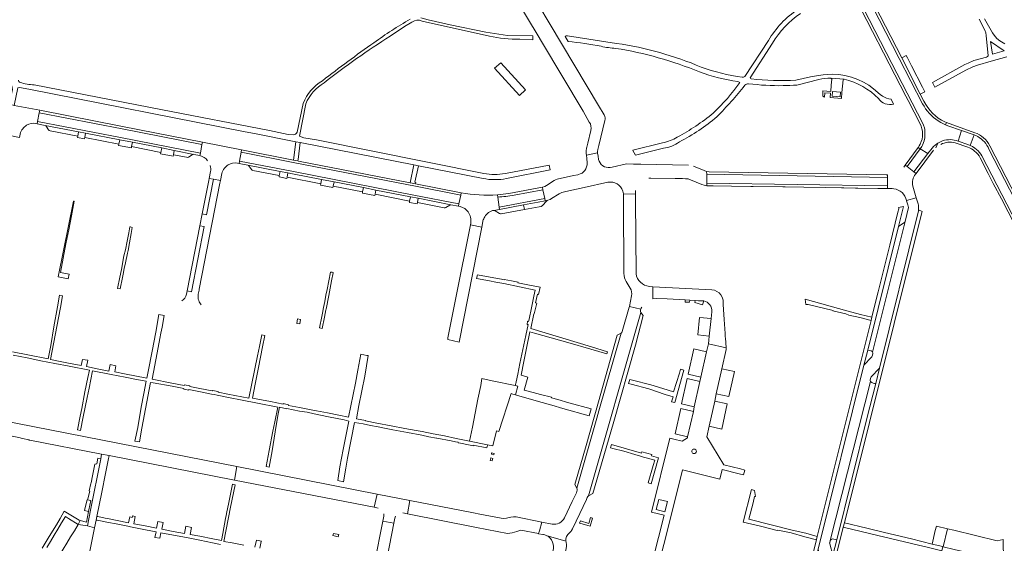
# Model space of a CAD drawing. Header units: metres. Extents: x 166325 to 190320, y 381923 to 404576.
# Tile 556 of 656: x 171745 to 172175, y 393660 to 393889. Entities that reach past the tile are written whole.
import ezdxf

# ---------------------------------------------------------------- set-up
doc = ezdxf.new("R2010")
doc.units = ezdxf.units.M
for name, color, linetype, lineweight in [('B-WE-VH-VERHARDING_BETONSTRAATSTEEN-GV', 8, 'Continuous', 18), ('B-WE-VH-VERHARDING_GESLOTEN-GV', 8, 'Continuous', 18), ('B-WE-VH-VERHARDING_HALFVERHARDING-GV', 8, 'Continuous', 18), ('B-WE-VH-VERHARDING_STRAATBAKSTEEN-GV', 8, 'Continuous', 18), ('X-XX-AL-TEKENBLAD-T50', 4, 'Continuous', 50)]:
    doc.layers.add(name, color=color, linetype=linetype, lineweight=lineweight)
doc.styles.add('NLCS-ISO-M500-T50', font='NLCS-ISO.ttf', dxfattribs={"height": 2.5})

msp = doc.modelspace()

# ---------------------------------------------------------------- linework, layer by layer
at = {"layer": 'B-WE-VH-VERHARDING_BETONSTRAATSTEEN-GV', "flags": 128}
for points in [[(172064.673, 393987.258), (172079.087, 393959.172), (172092.184, 393933.652), (172095.038, 393928.092), (172101.528, 393915.445), (172104.307, 393910.031), (172106.796, 393905.181), (172107.833, 393903.161), (172132.158, 393855.765), (172133.121, 393853.888), (172138.362, 393843.675)], [(172140.044, 393853.583), (172138.467, 393856.657), (172130.335, 393872.51), (172113.736, 393904.87), (172111.444, 393909.339), (172093.596, 393944.106)], [(172138.438, 393834.736), (172138.002, 393833.944), (172137.608, 393833.359), (172137.507, 393833.21), (172138.395, 393832.605), (172139.09, 393833.644), (172139.397, 393834.254), (172140.117, 393836.237), (172140.421, 393837.466), (172140.498, 393838.269), (172140.469, 393840.504), (172140.4, 393841.203), (172140.252, 393841.89), (172139.842, 393843.066), (172139.423, 393843.994), (172126.077, 393870.008), (172111.191, 393899.013), (172105.265, 393910.552)], [(172114.64, 393900.776), (172129.274, 393872.241), (172139.446, 393852.422), (172140.087, 393851.308), (172140.796, 393850.236), (172141.57, 393849.211), (172142.407, 393848.235), (172143.302, 393847.314), (172144.253, 393846.45), (172145.256, 393845.647), (172146.307, 393844.908), (172147.402, 393844.236), (172148.537, 393843.633), (172149.527, 393843.184), (172149.947, 393844.163), (172149.158, 393844.445)], [(171753.12, 393848.485), (171753.366, 393849.527), (171742.073, 393851.697), (171741.749, 393851.759), (171740.437, 393852.016), (171739.9, 393852.123), (171735.579, 393852.978), (171735.352, 393851.945), (171734.618, 393848.13), (171734.391, 393847.112), (171735.251, 393846.926)], [(171751.596, 393843.748), (171752.181, 393843.643), (171752.388, 393844.663), (171753.12, 393848.485)], [(172162.333, 393839.743), (172149.947, 393844.163), (172149.527, 393843.184), (172150.517, 393842.784), (172156.552, 393840.686), (172161.948, 393838.769), (172162.727, 393838.454), (172163.569, 393838.031), (172164.372, 393837.539), (172165.13, 393836.98), (172165.839, 393836.359), (172166.492, 393835.68), (172167.085, 393834.948), (172167.614, 393834.168), (172168.075, 393833.347), (172168.465, 393832.489), (172179.804, 393810.435)], [(171739.742, 393840.107), (171739.452, 393838.609), (171739.492, 393838.601), (171744.418, 393837.669), (171744.707, 393839.163)], [(171757.809, 393840.623), (171769.911, 393838.238), (171770.263, 393840.133), (171755.672, 393842.924)], [(171756.145, 393842.542), (171757.185, 393841.03)], [(171841.62, 393832.239), (171824.476, 393835.607), (171824.258, 393834.566), (171823.554, 393830.779), (171823.36, 393829.74)], [(172180.74, 393800.011), (172165.419, 393829.594), (172164.923, 393830.38), (172164.361, 393831.12), (172163.738, 393831.809), (172163.058, 393832.442), (172162.326, 393833.014), (172161.238, 393833.697), (172160.296, 393834.134), (172159.288, 393834.514), (172154.969, 393835.993), (172154.163, 393836.284), (172153.328, 393836.501), (172152.476, 393836.64), (172151.615, 393836.699), (172150.753, 393836.678), (172149.895, 393836.578), (172149.051, 393836.399), (172148.227, 393836.142), (172147.285, 393835.762), (172146.458, 393835.339), (172146.075, 393835.1), (172145.256, 393833.156)], [(171812.108, 393831.966), (171811.743, 393830.082), (171817.554, 393828.956)], [(171820.432, 393830.306), (171820.699, 393830.264), (171812.108, 393831.966)], [(171839.758, 393826.442), (171840.473, 393826.319), (171840.655, 393827.337), (171841.42, 393831.214), (171841.62, 393832.239)], [(172145.256, 393833.156), (172146.075, 393835.1), (172145.67, 393834.847), (172144.927, 393834.289), (172144.235, 393833.669), (172143.599, 393832.992), (172141.787, 393830.611), (172135.666, 393822.602), (172136.593, 393821.858), (172144.276, 393832.092)], [(172153.773, 393835.264), (172159.195, 393833.416)], [(172217.157, 393740.229), (172212.03, 393750.19), (172197.377, 393778.663), (172197.279, 393778.853), (172194.626, 393784.007), (172168.901, 393833.992)], [(171818.32, 393829.096), (171819.945, 393830.116)], [(171997.958, 393827.272), (171997.728, 393827.948), (171997.499, 393829.437), (171997.327, 393830.709), (171997.33, 393830.978), (171992.385, 393829.94), (171992.542, 393828.387), (171992.727, 393826.499)], [(172164.618, 393828.744), (172168.172, 393821.867), (172170.395, 393817.565), (172173.904, 393810.776), (172182.743, 393793.672), (172186.234, 393786.917), (172188.329, 393782.862), (172194.827, 393770.289), (172196.866, 393766.344), (172209.834, 393741.251), (172212.682, 393735.74), (172215.024, 393731.208), (172219.039, 393723.1), (172221.854, 393717.157), (172224.106, 393712.113), (172226.248, 393707.022), (172228.42, 393701.512), (172228.628, 393700.964)], [(171827.989, 393822.716), (171827.401, 393819.746), (171829.285, 393819.392), (171832.332, 393818.821), (171832.37, 393818.814), (171832.969, 393821.903)], [(171858.042, 393820.974), (171858.406, 393822.815), (171844.34, 393825.558)], [(171844.771, 393825.187), (171845.883, 393823.631)], [(171846.54, 393823.211), (171858.042, 393820.974)], [(172037.049, 393825.529), (172016.272, 393825.923), (172013.054, 393825.984), (172009.973, 393826.043), (172003.67, 393824.664)], [(172019.791, 393819.824), (172020.573, 393819.814), (172031.309, 393819.669), (172034.493, 393819.626), (172035.703, 393819.61), (172036.872, 393819.515), (172037.99, 393819.163), (172042.862, 393817.055), (172043.954, 393816.704), (172045.09, 393816.54), (172045.074, 393817.672), (172045.019, 393821.521), (172045.002, 393822.716), (172043.893, 393823.125), (172039.305, 393825.086)], [(172046.174, 393822.562), (172045.002, 393822.716), (172045.019, 393821.521), (172124.165, 393820.186), (172124.181, 393821.327)], [(172123.474, 393821.302), (172046.174, 393822.562)], [(172136.399, 393821.599), (172136.593, 393821.858), (172135.666, 393822.602), (172132.776, 393824.888), (172131.884, 393825.593), (172131.215, 393824.687)], [(171823.957, 393764.459), (171823.624, 393764.847), (171823.343, 393765.245), (171823.069, 393765.73), (171822.828, 393766.298), (171822.644, 393766.942), (171822.559, 393767.718), (171822.537, 393767.919), (171822.547, 393768.217), (171822.568, 393768.504), (171822.62, 393769.053), (171822.966, 393770.825), (171823.05, 393771.255), (171832.117, 393817.719), (171832.332, 393818.821), (171829.285, 393819.392), (171826.312, 393803.856), (171824.349, 393804.239), (171823.316, 393798.95), (171825.264, 393798.619), (171819.675, 393770.129), (171817.758, 393770.503), (171817.463, 393768.995)], [(171988.917, 393821.404), (171988.636, 393821.343), (171986.739, 393820.936), (171979.694, 393819.421), (171978.95, 393819.149), (171978.263, 393818.754), (171974.89, 393816.59), (171974.209, 393816.22), (171973.205, 393815.841), (171973.41, 393814.763), (171974.2, 393810.932), (171974.38, 393809.961), (171975.512, 393810.183)], [(172124.181, 393821.327), (172124.165, 393820.186), (172124.113, 393816.433), (172124.097, 393815.309), (172126.174, 393815.284), (172126.818, 393815.23)], [(171973.41, 393814.763), (171973.205, 393815.841), (171958.485, 393813.135)], [(171974.2, 393810.932), (171973.41, 393814.763), (171960.761, 393812.365)], [(171960.761, 393812.365), (171973.41, 393814.763)], [(171975.512, 393810.183), (171976.531, 393810.562), (171977.184, 393810.866), (171980.529, 393813.031), (171981.603, 393813.585), (171982.769, 393813.904), (171984.765, 393814.339), (171991.446, 393815.796), (172001.833, 393818.061)], [(172008.371, 393814.219), (172008.559, 393813.55), (172008.658, 393812.915), (172013.894, 393812.881), (172013.884, 393814.505)], [(172132.443, 393810.001), (172136.723, 393811.271), (172135.233, 393816.39)], [(171933.132, 393808.209), (171918.834, 393811.013), (171918.473, 393809.162)], [(171937.611, 393813.435), (171937.433, 393812.418), (171936.655, 393808.562), (171936.493, 393807.571), (171937.249, 393807.415)], [(171951.949, 393805.751), (171954.452, 393806.181), (171954.282, 393807.192), (171953.615, 393811.55), (171953.469, 393812.574)], [(171953.469, 393812.574), (171953.615, 393811.55)], [(171953.615, 393811.55), (171954.282, 393807.192), (171974.2, 393810.932)], [(171975.512, 393810.183), (171974.38, 393809.961), (171971.382, 393809.393), (171964.928, 393808.169), (171965.324, 393806.084), (171971.722, 393807.329), (171972.502, 393807.458), (171972.571, 393807.482)], [(171973.014, 393807.718), (171975.052, 393809.882)], [(172137.48, 393808.669), (172136.723, 393811.271), (172132.443, 393810.001), (172132.454, 393809.945), (172132.465, 393809.888), (172132.965, 393808.135), (172133.297, 393806.97), (172131.794, 393800.902), (172117.616, 393743.693), (172117.696, 393743.326), (172117.669, 393742.951), (172117.424, 393741.957), (172117.301, 393741.707), (172117.125, 393741.49), (172113.806, 393738.012), (172093.715, 393657.446), (172094.944, 393652.403), (172094.935, 393652.119), (172094.762, 393651.158), (172076.973, 393579.772)], [(171918.473, 393809.162), (171930.26, 393806.858)], [(171930.972, 393806.995), (171932.694, 393808.064)], [(171965.324, 393806.084), (171964.928, 393808.169), (171954.452, 393806.181), (171951.949, 393805.751)], [(171952.531, 393805.568), (171954.437, 393804.335)], [(171955.175, 393804.187), (171965.324, 393806.084)], [(172129.101, 393806.445), (172128.691, 393804.995), (172125.087, 393790.516), (172120, 393770.078), (172117.292, 393759.197), (172117.239, 393758.985), (172116.931, 393757.746), (172116.897, 393757.607), (172093.363, 393663.047), (172093.03, 393661.711), (172092.987, 393661.537), (172078.978, 393605.038), (172072.59, 393579.491), (172072.518, 393579.403), (172071.723, 393578.432), (172073.944, 393577.935), (172075.695, 393584.945), (172080.505, 393604.27), (172092.054, 393650.766), (172093.715, 393657.446), (172113.806, 393738.012)], [(172076.973, 393579.772), (172076.406, 393577.567), (172080.419, 393576.565), (172080.564, 393576.523), (172080.734, 393576.679), (172100.129, 393654.784), (172098.845, 393659.761), (172098.807, 393660.023), (172098.844, 393660.285), (172099.089, 393661.251), (172116.713, 393730.805), (172116.583, 393731.175), (172116.597, 393731.567), (172116.863, 393732.532), (172116.988, 393732.844), (172120.667, 393736.694), (172137.637, 393805.555), (172137.678, 393806.016)], [(172113.806, 393738.012), (172115.523, 393744.537), (172128.894, 393798.727), (172131.158, 393807.493), (172128.947, 393806.945)], [(171941.81, 393800.103), (171941.684, 393799.446), (171946.637, 393798.441), (171947.097, 393800.818), (171947.168, 393801.103)], [(171741.663, 393742.341), (171747.775, 393741.145), (171753.831, 393739.961), (171759.947, 393738.765), (171766.216, 393737.539), (171775.026, 393735.816), (171774.389, 393732.56), (171773.096, 393726.387), (171771.647, 393718.984), (171770.984, 393715.669), (171769.794, 393709.714), (171771.162, 393709.446), (171772.36, 393715.418), (171774.086, 393723.774), (171774.975, 393727.983), (171776.362, 393735.535), (171784.555, 393733.933), (171790.719, 393732.727), (171795.588, 393731.775), (171799.923, 393730.927), (171798.866, 393725.521), (171797.737, 393719.581), (171796.142, 393710.771), (171794.945, 393704.802), (171796.867, 393704.427), (171797.943, 393710.417), (171801.703, 393730.458), (171802.931, 393730.277), (171811.284, 393728.748), (171816.385, 393727.814), (171816.318, 393727.509), (171818.511, 393727.042), (171818.557, 393727.281), (171823.606, 393726.303), (171828.493, 393725.357), (171829.663, 393725.123), (171830.894, 393724.877), (171835.875, 393723.889), (171841.903, 393722.692), (171848.576, 393721.368), (171857.371, 393719.623), (171856.083, 393713.134), (171855.278, 393709.134), (171853.668, 393700.619), (171852.287, 393693.606), (171853.618, 393693.346), (171854.952, 393700.547), (171856.208, 393708.812), (171857.424, 393716.031), (171858.168, 393719.55), (171861.352, 393718.877), (171861.395, 393719.081), (171866.881, 393717.921), (171870.262, 393717.361), (171873.317, 393716.727), (171879.657, 393715.41), (171886.393, 393714.011), (171888.452, 393713.528), (171886.055, 393701.014), (171884.604, 393693.46), (171883.715, 393687.469), (171886.167, 393686.99), (171887.152, 393692.983), (171887.894, 393697.345), (171891.02, 393712.958), (171894.698, 393712.274), (171898.039, 393711.628), (171901.364, 393710.986), (171904.816, 393710.319), (171907.736, 393709.755), (171914.108, 393708.524), (171920.473, 393707.295), (171923.564, 393706.698), (171926.838, 393706.065), (171926.93, 393706.047), (171933.203, 393704.836), (171935.1, 393704.469), (171936.297, 393704.238), (171936.253, 393704.008), (171937.271, 393703.804), (171940.902, 393703.075), (171942.905, 393702.673), (171942.955, 393702.931), (171948.83, 393701.756), (171949.086, 393702.954), (171949.122, 393703.125), (171941.297, 393704.692), (171935.379, 393705.854), (171930.3, 393706.996), (171925.322, 393707.984), (171920.573, 393708.927), (171918.001, 393709.39), (171913.023, 393710.334), (171906.958, 393711.484), (171900.771, 393712.657), (171895.775, 393713.604), (171895.814, 393713.812), (171891.824, 393714.568), (171892.928, 393720.394), (171895.497, 393733.251), (171897.025, 393742.172), (171896.412, 393742.292), (171893.754, 393742.813), (171892.48, 393735.822), (171891.354, 393730.068), (171888.405, 393715.274), (171884.175, 393716.079), (171879.221, 393717.077), (171874.311, 393718.067), (171871.988, 393718.477), (171866.948, 393719.43), (171862.109, 393720.344), (171862.166, 393720.645), (171859.76, 393721.146), (171859.731, 393720.995), (171854.181, 393722.057), (171846.298, 393723.566), (171847.457, 393729.62), (171848.965, 393736.952), (171850.743, 393745.968), (171851.69, 393751.048), (171850.438, 393751.293), (171849.486, 393746.215), (171848.573, 393742.103), (171846.006, 393729.963), (171844.717, 393723.518), (171835.558, 393725.35), (171831.287, 393726.205), (171831.336, 393726.451), (171828.814, 393726.944), (171828.765, 393726.707), (171823.345, 393727.818), (171818.938, 393728.721), (171818.978, 393728.915), (171816.584, 393729.363), (171816.525, 393729.067), (171811.037, 393730.158), (171802.414, 393731.871), (171803.022, 393734.932), (171805.03, 393745.747), (171805.82, 393749.675), (171806.283, 393752.031), (171806.785, 393754.581), (171807.695, 393759.661), (171805.419, 393760.106), (171804.098, 393752.505), (171802.449, 393744.105), (171800.713, 393735.259), (171800.135, 393732.29), (171790.423, 393734.181), (171786.1, 393735.022), (171786.624, 393737.714), (171784.063, 393738.258), (171783.485, 393735.393), (171778.478, 393736.403), (171773.729, 393737.36), (171774.286, 393740.121), (171771.954, 393740.529), (171771.456, 393737.879), (171765.863, 393738.932), (171761.437, 393739.765), (171757.951, 393740.541), (171760.847, 393754.912), (171762.375, 393763.238), (171763.321, 393768.348), (171762.016, 393768.603), (171761.129, 393763.483), (171759.522, 393754.707), (171758.091, 393746.665), (171756.944, 393740.742), (171748.039, 393742.466), (171741.361, 393743.759)], [(172021.827, 393641.76), (172028.44, 393668.123), (172034.491, 393692.246), (172050.75, 393688.164), (172051.823, 393692.333), (172059.267, 393690.466), (172061.182, 393689.967), (172061.714, 393692.108), (172059.799, 393692.586), (172052.496, 393694.41), (172045.08, 393706.603), (172046.111, 393711.252), (172048.545, 393722.278), (172049.215, 393725.439), (172051.641, 393736.456), (172053.514, 393744.792), (172053.545, 393745.618), (172045.782, 393747.36), (172044.926, 393743.888), (172042.483, 393732.741), (172042.06, 393730.902), (172039.6, 393719.768), (172039.19, 393717.777), (172036.691, 393706.664), (172036.603, 393706.145), (172034.328, 393704.711), (172030.653, 393705.616), (172028.849, 393706.06), (172020.829, 393673.706), (172026.375, 393672.273), (172018.902, 393642.461)], [(172116.713, 393730.805), (172099.089, 393661.251)], [(172099.997, 393661.953), (172101.916, 393661.597), (172115.043, 393714.651), (172119.008, 393729.921)], [(171748.845, 393705.207), (171749.025, 393705.172), (171780.276, 393699.075), (171783.656, 393698.416), (171838.461, 393687.724), (171839.571, 393693.596), (171728.51, 393715.34)], [(171735.893, 393707.887), (171744.151, 393706.297), (171745.696, 393705.927), (171748.474, 393705.262)], [(171842.534, 393659.245), (171837.474, 393660.194), (171833.897, 393660.85), (171836.751, 393675.814), (171838.711, 393685.635), (171838.09, 393685.756), (171837.549, 393685.862), (171835.85, 393677.153), (171835.184, 393673.748), (171834.89, 393672.246), (171834.612, 393670.823), (171833.371, 393664.312), (171832.732, 393661.231), (171828.987, 393661.953), (171823.297, 393663.09), (171819.101, 393663.929), (171819.716, 393667.006), (171817.266, 393667.482), (171816.637, 393664.283), (171811.659, 393665.261), (171806.752, 393666.226), (171807.331, 393669.171), (171804.989, 393669.625), (171804.404, 393666.652), (171799.402, 393667.635), (171794.424, 393668.614), (171795.054, 393671.817), (171793.927, 393672.032), (171793.799, 393671.394), (171792.7, 393671.614), (171792.185, 393669.038), (171787.108, 393670.053), (171783.68, 393670.739), (171781.87, 393671.101), (171778.771, 393671.721), (171778.475, 393671.789), (171778.285, 393671.831), (171777.963, 393670.221), (171778.481, 393670.11), (171783.39, 393669.16), (171786.777, 393668.504), (171791.821, 393667.528), (171792.968, 393667.224), (171799.616, 393665.968), (171804.171, 393665.107), (171803.699, 393662.608), (171805.877, 393662.237), (171806.316, 393664.582), (171811.857, 393663.545), (171817.449, 393662.498), (171823.323, 393661.398), (171828.922, 393660.192), (171832.375, 393659.518)], [(171915.22, 393678.786), (171900.947, 393681.58), (171899.546, 393675.807), (171901.377, 393675.45)], [(171912.158, 393673.337), (171914.146, 393672.943), (171915.22, 393678.786)], [(171915.22, 393678.786), (171914.146, 393672.943), (171944.381, 393666.956), (171953.444, 393665.198), (171957.942, 393664.26)], [(171961.927, 393665.24), (171963.749, 393665.775), (171971.465, 393664.252), (171971.83, 393665.514), (171972.887, 393669.352), (171961.715, 393671.542), (171960.557, 393671.632), (171959.401, 393671.516), (171957.464, 393671.079), (171956.302, 393670.913), (171955.13, 393670.971), (171945.816, 393672.795), (171943.066, 393673.334), (171915.22, 393678.786)], [(171756.362, 393658.18), (171757.99, 393660.863), (171759.603, 393663.519), (171761.236, 393666.21), (171762.881, 393668.919), (171764.57, 393671.701), (171765.852, 393670.923), (171770.125, 393668.329), (171771.048, 393669.994), (171770.481, 393670.145), (171764.042, 393674.026), (171762.279, 393670.879), (171760.562, 393668.067), (171757.452, 393662.974), (171754.326, 393657.856)], [(171903.764, 393672.923), (171903.79, 393672.433), (171903.736, 393671.946), (171903.298, 393669.711), (171908.213, 393668.813), (171908.633, 393670.97)], [(171849.633, 393657.866), (171850.198, 393660.753), (171850.249, 393661.016), (171848.04, 393661.441), (171847.456, 393658.322)]]:
    msp.add_lwpolyline(points, dxfattribs=at)
for points in [[(172134.64, 393869.018), (172132.839, 393872.53), (172132.317, 393873.548), (172130.335, 393872.51), (172138.467, 393856.657), (172140.453, 393857.657), (172139.445, 393859.65)], [(171752.388, 393844.663), (171788.566, 393837.583), (171823.554, 393830.779), (171824.258, 393834.566), (171789.292, 393841.433), (171753.12, 393848.485)], [(171824.476, 393835.607), (171789.477, 393842.446), (171753.366, 393849.527), (171753.12, 393848.485), (171789.292, 393841.433), (171824.258, 393834.566)], [(171823.36, 393829.74), (171823.554, 393830.779), (171788.566, 393837.583), (171752.388, 393844.663), (171752.181, 393843.643), (171755.672, 393842.924), (171770.263, 393840.133), (171773.384, 393839.536), (171788.293, 393836.684), (171793.856, 393835.582), (171806.653, 393833.047), (171812.108, 393831.966), (171820.699, 393830.264)], [(171770.263, 393840.133), (171769.911, 393838.238), (171769.787, 393837.67), (171772.905, 393837.048), (171773.012, 393837.662), (171773.384, 393839.536)], [(171788.293, 393836.684), (171773.384, 393839.536), (171773.012, 393837.662), (171787.912, 393834.7)], [(171788.293, 393836.684), (171787.912, 393834.7), (171787.772, 393834.167), (171793.397, 393833.048), (171793.475, 393833.632), (171793.856, 393835.582)], [(171793.475, 393833.632), (171806.279, 393831.131), (171806.653, 393833.047), (171793.856, 393835.582)], [(171806.653, 393833.047), (171806.279, 393831.131), (171806.154, 393830.554), (171811.612, 393829.488), (171811.743, 393830.082), (171812.108, 393831.966)], [(171936.655, 393808.562), (171937.433, 393812.418), (171917.683, 393816.276), (171864.877, 393826.585), (171841.42, 393831.214), (171840.655, 393827.337), (171864.285, 393822.744), (171916.949, 393812.441)], [(171841.42, 393831.214), (171864.877, 393826.585), (171917.683, 393816.276), (171937.433, 393812.418), (171937.611, 393813.435), (171917.595, 393817.362), (171916.243, 393817.626), (171915.385, 393817.793), (171866.468, 393827.321), (171866.223, 393827.372), (171865.072, 393827.611), (171864.242, 393827.775), (171841.62, 393832.239)], [(172138.395, 393832.605), (172137.507, 393833.21), (172131.884, 393825.593), (172132.776, 393824.888)], [(171858.406, 393822.815), (171861.826, 393822.148), (171863.928, 393821.738), (171876.589, 393819.265), (171882.045, 393818.199), (171894.885, 393815.692), (171900.345, 393814.625), (171915.408, 393811.683), (171918.834, 393811.013), (171933.132, 393808.209), (171936.493, 393807.571), (171936.655, 393808.562), (171916.949, 393812.441), (171864.285, 393822.744), (171840.655, 393827.337), (171840.473, 393826.319), (171844.34, 393825.558)], [(171858.406, 393822.815), (171858.042, 393820.974), (171857.97, 393820.366), (171861.347, 393819.729), (171861.466, 393820.297), (171861.826, 393822.148)], [(171827.401, 393819.746), (171827.198, 393818.821), (171824.349, 393804.239), (171826.312, 393803.856), (171829.285, 393819.392)], [(171876.232, 393817.428), (171876.589, 393819.265), (171863.928, 393821.738), (171861.826, 393822.148), (171861.466, 393820.297)], [(171876.589, 393819.265), (171876.232, 393817.428), (171876.133, 393816.831), (171881.548, 393815.757), (171881.684, 393816.378), (171882.045, 393818.199)], [(171882.045, 393818.199), (171881.684, 393816.378), (171894.53, 393813.837), (171894.885, 393815.692)], [(172124.165, 393820.186), (172045.019, 393821.521), (172045.074, 393817.672), (172124.113, 393816.433)], [(171900.345, 393814.625), (171894.885, 393815.692), (171894.53, 393813.837), (171894.418, 393813.264), (171899.871, 393812.206), (171899.982, 393812.794)], [(171900.345, 393814.625), (171899.982, 393812.794), (171915.054, 393809.807), (171915.408, 393811.683)], [(172045.074, 393817.672), (172045.09, 393816.54), (172047.819, 393816.49), (172055.814, 393816.365), (172064.294, 393816.232), (172065.369, 393816.215), (172078.311, 393816.013), (172079.304, 393815.997), (172087.543, 393815.868), (172097.01, 393815.72), (172104.055, 393815.61), (172105.066, 393815.594), (172110.092, 393815.516), (172111.145, 393815.5), (172119.939, 393815.362), (172121.059, 393815.345), (172124.097, 393815.309), (172124.113, 393816.433)], [(171766.154, 393777.786), (171762.317, 393778.537), (171763.561, 393784.893), (171764.767, 393791.054), (171765.973, 393797.214), (171767.179, 393803.374), (171768.423, 393809.73), (171768.028, 393809.807), (171761.369, 393776.7), (171765.773, 393775.838)], [(171915.408, 393811.683), (171915.054, 393809.807), (171914.967, 393809.248), (171918.362, 393808.59), (171918.473, 393809.162), (171918.834, 393811.013)], [(171954.282, 393807.192), (171954.452, 393806.181), (171964.928, 393808.169), (171971.382, 393809.393), (171974.38, 393809.961), (171974.2, 393810.932)], [(172137.678, 393806.016), (172137.637, 393805.555), (172120.667, 393736.694), (172119.008, 393729.921), (172115.043, 393714.651), (172101.916, 393661.597), (172100.129, 393654.784), (172080.734, 393576.679), (172080.564, 393576.523), (172082.149, 393576.347), (172082.88, 393579.283), (172086.233, 393592.757), (172104.75, 393667.16), (172105.27, 393669.04), (172138.011, 393800.194), (172139.276, 393805.312)], [(172131.794, 393800.902), (172131.622, 393800.559), (172131.327, 393800.315), (172128.894, 393798.727), (172115.523, 393744.537), (172116.941, 393744.205), (172117.335, 393744.024), (172117.616, 393743.693)], [(171791.712, 393787.056), (171791.919, 393788.216), (171792.526, 393791.474), (171793.308, 393795.672), (171793.801, 393798.317), (171792.937, 393798.484), (171792.734, 393798.523), (171792.286, 393795.976), (171791.546, 393792.201), (171790.805, 393788.426), (171790.145, 393785.788), (171788.994, 393779.913), (171788.33, 393776.52), (171787.37, 393771.613), (171788.551, 393771.382), (171789.51, 393776.29), (171789.796, 393777.751), (171790.286, 393780.249), (171790.794, 393782.843)], [(171823.316, 393798.95), (171817.758, 393770.503), (171819.675, 393770.129), (171825.264, 393798.619)], [(171936.731, 393748.107), (171946.637, 393798.441), (171941.684, 393799.446), (171935.356, 393767.482), (171931.873, 393749.889), (171931.741, 393749.224)], [(171880.925, 393774.864), (171881.603, 393778.338), (171881.643, 393778.539), (171881.149, 393778.636), (171880.541, 393778.766), (171880.53, 393778.632), (171879.791, 393774.925), (171879.032, 393771.122), (171878.51, 393768.688), (171877.933, 393765.802), (171877.425, 393763.202), (171876.937, 393760.706), (171876.65, 393759.24), (171875.689, 393754.332), (171876.87, 393754.1), (171877.83, 393759), (171878.133, 393760.553), (171878.466, 393762.259), (171878.525, 393762.561), (171879.693, 393768.546)], [(172001.674, 393743.876), (171994.628, 393745.951), (171968.169, 393754.041), (171969.401, 393760.52), (171969.607, 393760.479), (171970.664, 393765.162), (171970.219, 393765.262), (171971.08, 393769.079), (171971.525, 393768.979), (171972.245, 393772.166), (171966.786, 393773.197), (171962.448, 393774.033), (171962.503, 393774.319), (171961.827, 393774.451), (171959.718, 393774.862), (171956.472, 393775.476), (171956.452, 393775.369), (171955.23, 393775.6), (171950.32, 393776.53), (171944.72, 393777.58), (171944.393, 393775.956), (171950, 393774.84), (171952.833, 393774.385), (171956.319, 393773.7), (171969.941, 393770.825), (171969.484, 393768.208), (171968.399, 393763.155), (171967.324, 393758.145), (171967.099, 393757.111), (171966.715, 393757.189), (171966.492, 393755.863), (171966.891, 393755.78), (171965.872, 393750.91), (171964.597, 393744.812), (171963.315, 393738.688), (171962.35, 393734.073), (171961.641, 393730.686), (171961.619, 393730.58), (171961.303, 393729.067), (171962.368, 393728.77), (171961.347, 393724.972), (171961.82, 393724.839), (171971.465, 393722.125), (171977.23, 393720.47), (171982.038, 393719.09), (171993.652, 393715.814), (171994.527, 393718.874), (171984.66, 393721.52), (171979.86, 393722.92), (171977.124, 393723.718), (171977.183, 393723.919), (171972.367, 393725.112), (171969.1, 393725.959), (171965.15, 393727.102), (171966.778, 393732.73), (171963.823, 393733.621), (171965.09, 393739.605), (171966.187, 393745.477), (171967.641, 393752.532), (171969.685, 393752.051), (171984.302, 393747.929), (171994.348, 393744.98), (172001.395, 393742.901)], [(172088.04, 393766.896), (172088.365, 393764.488), (172089.421, 393764.556), (172096.052, 393762.94), (172100.294, 393761.978), (172100.25, 393761.782), (172105.831, 393760.397), (172107.23, 393759.91), (172111.993, 393758.835), (172116.897, 393757.607), (172116.931, 393757.746), (172117.239, 393758.985), (172112.337, 393760.223), (172106.258, 393761.74)], [(171867.414, 393757.99), (171866.102, 393758.247), (171865.736, 393756.282), (171867.03, 393756.029)], [(172013.841, 393746.751), (172017.256, 393759.777), (172016.218, 393760.982), (171993.342, 393680.773), (171995.225, 393681.818), (172004.064, 393712.257)], [(172007.584, 393752.03), (172005.89, 393751.146), (171996.633, 393718.309), (171995.755, 393715.209), (171992.243, 393702.886), (171987.289, 393685.709), (171988.256, 393684.212), (171996.989, 393714.854), (171997.878, 393717.975)], [(172044.926, 393743.888), (172039.38, 393745.137), (172036.977, 393734.005), (172042.483, 393732.741)], [(172057.183, 393735.266), (172051.641, 393736.456), (172049.215, 393725.439), (172054.748, 393724.229)], [(171961.347, 393724.972), (171962.368, 393728.77), (171961.303, 393729.067), (171951.202, 393731.181), (171946.746, 393732.099), (171946.19, 393729.11), (171944.978, 393723.062), (171944.366, 393720.014), (171943.767, 393717.024), (171943.134, 393713.862), (171942.524, 393710.819), (171941.297, 393704.692), (171949.122, 393703.125), (171951.488, 393702.718), (171953.07, 393709.251), (171954.108, 393708.978), (171959.494, 393725.53), (171960.244, 393725.282)], [(172020.579, 393729.401), (172012.544, 393731.403), (172011.373, 393731.695), (172010.878, 393729.949), (172012.038, 393729.651), (172019.771, 393727.667), (172026.914, 393725.186), (172030.294, 393724.195), (172029.631, 393721.936), (172031.072, 393721.598), (172035.047, 393735.814), (172033.617, 393736.187), (172033.19, 393734.515), (172030.497, 393726.274), (172025.895, 393727.725)], [(172042.06, 393730.902), (172036.54, 393732.152), (172034.079, 393721.049), (172039.6, 393719.768)], [(172054.031, 393721.099), (172048.545, 393722.278), (172046.111, 393711.252), (172051.655, 393710.025)], [(172039.19, 393717.777), (172033.664, 393718.999), (172031.217, 393707.908), (172036.691, 393706.664)], [(172016.702, 393700.087), (172016.54, 393699.482), (172003.329, 393703.326), (172002.894, 393701.791), (172003.915, 393701.53), (172008.778, 393700.29), (172013.58, 393698.901), (172016.139, 393698.161), (172016.405, 393698.084), (172022.279, 393696.382), (172021.585, 393694.023), (172019.385, 393686.539), (172020.761, 393686.11), (172023.996, 393697.424), (172020.829, 393698.298), (172020.984, 393698.851)], [(171951.889, 393698.803), (171952.056, 393699.393), (171950.939, 393699.615), (171950.83, 393698.996)], [(171780.02, 393697.01), (171778.686, 393697.276), (171778.246, 393694.824), (171777.353, 393694.612), (171776.358, 393689.493), (171775.724, 393686.447), (171775.668, 393686.179), (171774.922, 393682.953), (171775.211, 393682.88), (171774.359, 393679.519), (171774.23, 393679.011), (171775.644, 393678.714), (171774.83, 393674.664), (171774.688, 393673.96), (171773.746, 393669.273), (171771.048, 393669.994), (171770.125, 393668.329), (171774.13, 393667.62), (171775.505, 393674.479)], [(171900.947, 393681.58), (171839.571, 393693.596), (171838.461, 393687.724), (171899.546, 393675.807)], [(171951.123, 393696.108), (171951.281, 393696.662), (171951.436, 393697.209), (171950.558, 393697.458), (171950.318, 393696.262)], [(172063.481, 393670.525), (172065.287, 393677.714), (172065.961, 393680.543), (172066.35, 393680.45), (172065.893, 393683.201), (172064.653, 393683.532), (172061, 393669.285), (172068.592, 393667.502), (172075.923, 393665.597), (172076.099, 393665.8), (172081.981, 393664.543), (172088.013, 393662.897), (172092.987, 393661.537), (172093.03, 393661.711), (172093.363, 393663.047), (172088.388, 393664.393), (172082.417, 393665.829)], [(171775.644, 393678.714), (171774.23, 393679.011), (171774.026, 393679.063), (171773.036, 393675.155), (171772.841, 393674.387), (171774.688, 393673.96), (171774.83, 393674.664)], [(172024.08, 393679.197), (172027.869, 393678.285), (172026.761, 393673.805), (172022.993, 393674.801)], [(171989.431, 393668.828), (171989.513, 393668.803), (171994.046, 393667.457), (171995.094, 393671.071), (171994.249, 393671.304), (171993.51, 393668.7), (171989.811, 393669.865)], [(172150.343, 393666.409), (172145.483, 393667.583), (172145.005, 393665.585), (172143.603, 393659.724), (172148.311, 393658.58), (172148.462, 393658.543)], [(171881.546, 393663.39), (171883.893, 393662.896), (171884.114, 393663.934), (171881.756, 393664.354)]]:
    msp.add_lwpolyline(points, close=True, dxfattribs=at)
at = {"layer": 'B-WE-VH-VERHARDING_BETONSTRAATSTEEN-GV'}
for points in [[(172149.158, 393844.445, -0.1665571), (172140.044, 393853.583)], [(171744.707, 393839.163, -0.138893), (171745.9, 393841.497)], [(171745.9, 393841.497, -0.1016379), (171747.533, 393842.961)], [(171747.533, 393842.961, -0.1949499), (171751.596, 393843.748)], [(171755.672, 393842.924, -0.1869749), (171756.145, 393842.542)], [(171757.185, 393841.03, 0.2073199), (171757.809, 393840.623)], [(172138.362, 393843.675, -0.2371639), (172138.438, 393834.736)], [(172168.901, 393833.992, 0.1905152), (172162.333, 393839.743)], [(172147.414, 393834.639, -0.1816244), (172153.773, 393835.264)], [(172159.195, 393833.416, -0.0914715), (172162.23, 393831.714)], [(172162.23, 393831.714, -0.1004018), (172164.618, 393828.744)], [(171817.554, 393828.956, 0.1929695), (171818.32, 393829.096)], [(171819.945, 393830.116, -0.0306009), (171820.432, 393830.306)], [(171823.36, 393829.74, -0.1660159), (171826.735, 393827.481)], [(172003.67, 393824.664, -0.3872575), (171997.958, 393827.272)], [(171827.801, 393825.355, -0.1357516), (171827.989, 393822.716)], [(171832.969, 393821.903, -0.1258827), (171834.136, 393824.187)], [(171834.136, 393824.187, -0.0807836), (171835.747, 393825.679)], [(171835.747, 393825.679, -0.1942531), (171839.758, 393826.442)], [(171844.34, 393825.558, -0.1676455), (171844.771, 393825.187)], [(171845.883, 393823.631, 0.2369416), (171846.54, 393823.211)], [(171992.727, 393826.499, -0.3623702), (171988.917, 393821.404)], [(172001.833, 393818.061, -0.3685998), (172008.371, 393814.219)], [(172124.181, 393821.327, -0.0184146), (172123.474, 393821.302)], [(172135.233, 393816.39, -0.2542013), (172136.399, 393821.599)], [(172126.818, 393815.23, -0.3184077), (172132.443, 393810.001)], [(171953.469, 393812.574, -0.0640223), (171937.611, 393813.435)], [(171958.485, 393813.135, -0.0177883), (171953.469, 393812.574)], [(171953.615, 393811.55, 0.0224299), (171960.761, 393812.365)], [(171975.052, 393809.882, -0.0549334), (171975.512, 393810.183)], [(171930.26, 393806.858, 0.1933686), (171930.972, 393806.995)], [(171932.694, 393808.064, -0.2159093), (171933.132, 393808.209)], [(171937.249, 393807.415, -0.1792906), (171940.687, 393805.081)], [(171947.921, 393802.955, -0.232639), (171951.949, 393805.751)], [(171951.949, 393805.751, -0.093866), (171952.531, 393805.568)], [(171972.571, 393807.482, 0.0700976), (171973.014, 393807.718)], [(172128.947, 393806.945, -0.015739), (172129.101, 393806.445)], [(172137.678, 393806.016, 0.114596), (172137.48, 393808.669)], [(171940.687, 393805.081, -0.0994964), (171941.707, 393802.747)], [(171941.707, 393802.747, -0.1228516), (171941.81, 393800.103)], [(171947.168, 393801.103, -0.0534082), (171947.921, 393802.955)], [(171954.437, 393804.335, 0.1834299), (171955.175, 393804.187)], [(171817.463, 393768.995, -0.2133063), (171815.439, 393766.125)], [(172119.008, 393729.921, -0.1558603), (172116.713, 393730.805)], [(171748.474, 393705.262, -0.0241281), (171748.845, 393705.207)], [(171908.633, 393670.97, -0.0811868), (171908.966, 393671.869)], [(171957.942, 393664.26, 0.0406036), (171961.927, 393665.24)], [(172099.089, 393661.251, -0.2795361), (172099.997, 393661.953)]]:
    msp.add_lwpolyline(points, format="xyb", dxfattribs=at)
at = {"layer": 'B-WE-VH-VERHARDING_GESLOTEN-GV', "flags": 128}
msp.add_lwpolyline([(171954.939, 393870.303), (171952.273, 393867.908), (171963.096, 393856.046), (171965.755, 393858.444)], close=True, dxfattribs=at)
at = {"layer": 'B-WE-VH-VERHARDING_GESLOTEN-GV'}
for points in [[(172039.853, 393701.197, 1.6874502), (172040.127, 393699.476)], [(172040.127, 393699.476, 0.5927334), (172039.853, 393701.197)]]:
    msp.add_lwpolyline(points, format="xyb", dxfattribs=at)
at = {"layer": 'B-WE-VH-VERHARDING_HALFVERHARDING-GV'}
for points in [[(172084.997, 393893.753, 0.1180948), (172072.033, 393880.052)], [(172073.843, 393878.855, -0.1187922), (172086.024, 393891.844)], [(171915.254, 393889.386, 0.0261419), (171899.494, 393879.134)], [(171916.111, 393888.144, -0.2948026), (171920.612, 393888.531)], [(171899.494, 393879.134, 0.0118028), (171876.943, 393862.462)], [(171877.722, 393861.608, -0.0256598), (171906.594, 393881.982)], [(171949.98, 393882.013, 0.0647039), (171963.24, 393880.649)], [(171984.15, 393882.17, 0.1818786), (171983.067, 393881.911)], [(171984.41, 393879.652, -0.027505), (171998.844, 393877.545)], [(172042.64, 393868.434, 0.0632054), (172005.646, 393878.832)], [(171998.844, 393877.545, 0.0402588), (172005.25, 393876.633)], [(172005.25, 393876.633, -0.0587327), (172041.869, 393866.316)], [(172041.869, 393866.316, 0.0541421), (172058.625, 393862.157)], [(172060.606, 393864.052, -0.0569996), (172042.64, 393868.434)], [(171744.693, 393861.736, -0.3016173), (171744.016, 393862.749)], [(171750.893, 393860.624, -0.052255), (171744.693, 393861.736)], [(171876.943, 393862.462, 0.1676508), (171868.524, 393852.521)], [(171869.673, 393852.386, -0.1585934), (171877.722, 393861.608)], [(172059.557, 393861.739, -0.0509015), (172047.897, 393848.31)], [(172061.738, 393864.282, -0.2227526), (172060.606, 393864.052)], [(172064.465, 393863.35, -0.3188527), (172064.107, 393863.785)], [(172084.079, 393862.719, -0.0438977), (172064.465, 393863.35)], [(172094.049, 393862.95, -0.0609678), (172099.297, 393863.644)], [(172104.659, 393862.858, -0.3256343), (172105.145, 393863.17)], [(172105.145, 393863.17, -0.1415284), (172120.187, 393854.633)], [(172049.492, 393846.68, 0.0243419), (172061.738, 393860.48)], [(172061.738, 393860.48, -0.1912052), (172063.321, 393861.169)], [(172063.321, 393861.169, 0.0346508), (172078.414, 393860.324)], [(172078.414, 393860.324, 0.0138377), (172084.486, 393860.574)], [(172120.187, 393854.633, 0.2996417), (172126.794, 393852.171)], [(172125.651, 393854.39, -0.0998556), (172121.867, 393855.776)], [(172047.897, 393848.31, -0.0469648), (172032.177, 393837.758)], [(172033.101, 393835.674, 0.0538317), (172049.492, 393846.68)], [(171865.954, 393839.945, -0.2907192), (171864.157, 393838.857)], [(172032.177, 393837.758, -0.0778066), (172025.76, 393835.287)], [(172026.085, 393832.965, 0.1341538), (172033.101, 393835.674)], [(171947.19, 393819.702, 0.0950718), (171957.498, 393819.66)], [(171956.956, 393821.891, -0.0952736), (171947.52, 393821.928)]]:
    msp.add_lwpolyline(points, format="xyb", dxfattribs=at)
at = {"layer": 'B-WE-VH-VERHARDING_HALFVERHARDING-GV', "flags": 128}
for points in [[(171906.594, 393881.982), (171912.838, 393886.225), (171916.111, 393888.144)], [(171963.24, 393880.649), (171969.037, 393880.407), (171969.026, 393882.118), (171957.836, 393882.236), (171948.384, 393883.755), (171932.78, 393886.918), (171923.145, 393889.189), (171919.921, 393889.952)], [(171920.612, 393888.531), (171949.98, 393882.013)], [(172164.139, 393889.356), (172166.657, 393884.633), (172167.109, 393883.459), (172167.277, 393882.323), (172168.128, 393873.353), (172167.912, 393873.054), (172167.369, 393872.771), (172161.9, 393871.273), (172159.335, 393870.227), (172157.954, 393869.56), (172143.747, 393861.773), (172144.862, 393859.614), (172158.444, 393867.048), (172161.465, 393868.597), (172163.488, 393869.307), (172169.426, 393871.077), (172176.237, 393872.956)], [(172175.434, 393878.624), (172173.302, 393879.905), (172172.007, 393881.011), (172170.802, 393882.403), (172169.971, 393883.486), (172166.522, 393889.637)], [(171983.067, 393881.911), (171984.41, 393879.652)], [(172005.646, 393878.832), (171984.15, 393882.17)], [(172072.033, 393880.052), (172061.738, 393864.282)], [(172064.107, 393863.785), (172073.843, 393878.855)], [(172058.625, 393862.157), (172059.557, 393861.739)], [(172121.867, 393855.776), (172120.863, 393856.522), (172117.925, 393858.943), (172115.877, 393860.529), (172113.673, 393861.88), (172111.2, 393863.024), (172108.303, 393864.075), (172105.416, 393864.832), (172102.87, 393865.164), (172100.195, 393865.293), (172097.973, 393865.274), (172095.98, 393865.126), (172093.12, 393864.684), (172090.403, 393864.185), (172084.079, 393862.719)], [(172084.486, 393860.574), (172094.049, 393862.95)], [(172105.145, 393863.17), (172099.297, 393863.644), (172099.725, 393863.147), (172099.509, 393860.517), (172099.32, 393857.818), (172095.869, 393858.103), (172095.755, 393855.699), (172096.511, 393855.242), (172096.641, 393857.176), (172099.228, 393856.997), (172099.1, 393855.102), (172103.972, 393854.674), (172104.197, 393857.351), (172104.659, 393862.858)], [(172099.297, 393863.644), (172105.145, 393863.17)], [(171741.151, 393860.197), (171741.341, 393858.661), (171739.9, 393852.123), (171740.437, 393852.016), (171741.749, 393851.759), (171742.073, 393851.697), (171743.759, 393859.398), (171744.45, 393859.551), (171748.536, 393858.74), (171843.136, 393840.15), (171847.2, 393839.351), (171865.249, 393835.804), (171867.246, 393835.412), (171916.938, 393825.647), (171919.015, 393825.239), (171947.19, 393819.702)], [(171864.157, 393838.857), (171862.012, 393838.88), (171853.747, 393840.632), (171806.963, 393849.726), (171750.893, 393860.624)], [(172126.794, 393852.171), (172125.651, 393854.39)], [(171868.524, 393852.521), (171865.954, 393839.945)], [(171947.52, 393821.928), (171874.317, 393836.545), (171868.797, 393837.517), (171866.928, 393838.162), (171869.673, 393852.386)], [(172025.76, 393835.287), (172012.65, 393832.154), (172012.74, 393832.003), (172013.935, 393829.946), (172026.085, 393832.965)], [(171957.498, 393819.66), (171976.5, 393823.555), (171976.068, 393825.484), (171956.956, 393821.891)]]:
    msp.add_lwpolyline(points, dxfattribs=at)
for points in [[(172169.236, 393879.599), (172175.171, 393875.611), (172170.084, 393874.037)], [(172103.516, 393857.46), (172103.366, 393855.456), (172099.845, 393855.736), (172099.996, 393857.757)], [(171865.249, 393835.804), (171864.242, 393827.775), (171865.072, 393827.611), (171866.223, 393827.372), (171866.307, 393827.97), (171867.246, 393835.412)], [(171919.015, 393825.239), (171916.938, 393825.647), (171915.385, 393817.793), (171916.243, 393817.626), (171917.595, 393817.362), (171917.75, 393817.957), (171917.386, 393818.022)]]:
    msp.add_lwpolyline(points, close=True, dxfattribs=at)
at = {"layer": 'B-WE-VH-VERHARDING_STRAATBAKSTEEN-GV', "flags": 128}
for points in [[(172000.214, 393847.486), (171997.667, 393851.631), (171949.963, 393931.711)], [(171943.342, 393929.016), (171945.467, 393925.486), (171960.898, 393899.503), (171962.479, 393896.859), (171971.251, 393882.165), (171972.76, 393879.634), (171990.939, 393849.123), (171993.672, 393844.404)], [(172111.191, 393899.013), (172126.077, 393870.008), (172139.423, 393843.994), (172139.842, 393843.066), (172140.252, 393841.89), (172140.4, 393841.203), (172140.469, 393840.504), (172140.498, 393838.269), (172140.421, 393837.466), (172140.117, 393836.237), (172139.397, 393834.254), (172139.09, 393833.644), (172138.395, 393832.605), (172141.787, 393830.611), (172143.599, 393832.992), (172144.235, 393833.669), (172144.927, 393834.289), (172145.67, 393834.847), (172146.075, 393835.1), (172146.458, 393835.339), (172147.285, 393835.762), (172148.227, 393836.142), (172149.051, 393836.399), (172149.895, 393836.578), (172150.753, 393836.678), (172151.615, 393836.699), (172152.476, 393836.64), (172153.328, 393836.501), (172154.163, 393836.284), (172154.969, 393835.993), (172156.552, 393840.686), (172150.517, 393842.784), (172149.527, 393843.184), (172148.537, 393843.633), (172147.402, 393844.236), (172146.307, 393844.908), (172145.256, 393845.647), (172144.253, 393846.45), (172143.302, 393847.314), (172142.407, 393848.235), (172141.57, 393849.211), (172140.796, 393850.236), (172140.087, 393851.308), (172139.446, 393852.422), (172129.274, 393872.241), (172114.64, 393900.776)], [(171994.311, 393840.772), (171992.988, 393835.207), (171992.574, 393833.468), (171992.46, 393832.987), (171992.282, 393831.829), (171992.313, 393830.658), (171992.385, 393829.94), (171997.33, 393830.978), (171997.336, 393831.524), (171997.463, 393832.329), (171997.874, 393834.07), (172000.456, 393845.019)], [(172179.804, 393810.435), (172168.465, 393832.489), (172168.075, 393833.347), (172167.614, 393834.168), (172167.085, 393834.948), (172166.492, 393835.68), (172165.839, 393836.359), (172165.13, 393836.98), (172164.372, 393837.539), (172163.569, 393838.031), (172162.727, 393838.454), (172161.948, 393838.769), (172160.296, 393834.134), (172161.238, 393833.697), (172162.326, 393833.014), (172163.058, 393832.442), (172163.738, 393831.809), (172164.361, 393831.12), (172164.923, 393830.38), (172165.419, 393829.594), (172180.74, 393800.011)], [(172013.912, 393810.153), (172013.903, 393811.545), (172013.894, 393812.881), (172008.658, 393812.915), (172008.666, 393812.863), (172008.673, 393811.066), (172008.679, 393809.735), (172008.81, 393778.121)], [(172014.117, 393778.034), (172013.912, 393810.153)], [(172009.779, 393774.583), (172011.498, 393771.669)], [(172021.41, 393767.091), (172021.503, 393772.341), (172019.957, 393772.424)], [(172047.308, 393770.961), (172021.503, 393772.341), (172021.41, 393767.091), (172022.893, 393767.233)], [(172012.151, 393768.359), (172011.243, 393763.738), (172016.238, 393762.48)], [(172022.893, 393767.233), (172027.757, 393767), (172027.806, 393766.997), (172035.607, 393766.547), (172037.591, 393766.433), (172039.918, 393766.299), (172041.436, 393766.211), (172043.736, 393766.078)], [(172047.215, 393761.387), (172046.927, 393758.386), (172046.141, 393750.712), (172045.974, 393748.989), (172045.782, 393747.36), (172053.545, 393745.618), (172053.186, 393749.934), (172053.17, 393750.221), (172053.078, 393751.816), (172052.697, 393758.007), (172052.291, 393764.607), (172052.174, 393766.509), (172051.835, 393767.688), (172051.236, 393768.759)], [(172016.238, 393762.48), (172011.243, 393763.738), (172011.183, 393763.434), (172008.125, 393752.686), (172007.919, 393752.304), (172007.584, 393752.03), (171997.878, 393717.975), (171996.989, 393714.854), (171988.256, 393684.212), (171988.404, 393683.77), (171988.384, 393683.304), (171988.048, 393682.149), (171986.226, 393678.352), (171982.761, 393671.13)], [(171985.049, 393664.65), (171985.74, 393665.368), (171985.965, 393665.684), (171986.351, 393666.426), (171989.574, 393673.116), (171992.512, 393679.215), (171992.786, 393680.111), (171993.011, 393680.486), (171993.342, 393680.773), (172016.218, 393760.982)], [(172016.218, 393760.982), (172016.067, 393761.432), (172016.064, 393761.907)], [(171887.745, 393618.359), (171887.702, 393618.145), (171888.727, 393617.955), (171897.926, 393616.123), (171897.943, 393616.12), (171908.213, 393668.813), (171903.298, 393669.711)], [(171903.298, 393669.711), (171899.693, 393651.32), (171899.32, 393649.42), (171894.017, 393622.362)], [(171977.447, 393668.458), (171972.887, 393669.352), (171971.83, 393665.514), (171971.465, 393664.252), (171971.516, 393664.242), (171973.369, 393663.877), (171973.604, 393663.83)], [(171974.841, 393663.458), (171983.444, 393661.004)], [(171974.202, 393632.627), (171983.002, 393655.558), (171983.481, 393657.076), (171983.678, 393658.655), (171983.661, 393659.545), (171983.555, 393660.428)]]:
    msp.add_lwpolyline(points, dxfattribs=at)
at = {"layer": 'B-WE-VH-VERHARDING_STRAATBAKSTEEN-GV'}
for points in [[(171993.672, 393844.404, -0.2277218), (171994.311, 393840.772)], [(172000.456, 393845.019, 0.1896683), (172000.214, 393847.486)], [(172008.81, 393778.121, 0.1302809), (172009.779, 393774.583)], [(172019.957, 393772.424, -0.3318771), (172014.117, 393778.034)], [(172011.498, 393771.669, -0.2142067), (172012.151, 393768.359)], [(172051.236, 393768.759, 0.2209132), (172047.308, 393770.961)], [(172016.064, 393761.907, -0.02063), (172016.238, 393762.48)], [(172016.238, 393762.48, -0.0322849), (172016.608, 393763.348)], [(172043.736, 393766.078, -0.3987882), (172047.215, 393761.387)], [(171982.761, 393671.13, -0.337594), (171977.447, 393668.458)], [(171973.604, 393663.83, -0.0599885), (171974.841, 393663.458)], [(171974.841, 393663.458, -0.4019789), (171977.687, 393656.592)], [(171983.444, 393661.004, -0.2717798), (171985.049, 393664.65)], [(171983.555, 393660.428, -0.0364432), (171983.444, 393661.004)]]:
    msp.add_lwpolyline(points, format="xyb", dxfattribs=at)
at = {"layer": 'B-WE-VH-VERHARDING_STRAATBAKSTEEN-GV', "flags": 128}
for points in [[(172141.787, 393830.611), (172138.395, 393832.605), (172132.776, 393824.888), (172135.666, 393822.602)], [(172035.607, 393766.547), (172035.565, 393765.58), (172037.551, 393765.495), (172037.591, 393766.433)], [(172041.436, 393766.211), (172039.918, 393766.299), (172039.866, 393765.395), (172043.198, 393764.417), (172043.44, 393765.241), (172043.736, 393766.078)], [(172046.927, 393758.386), (172041.85, 393758.86), (172041.089, 393751.203), (172046.141, 393750.712)], [(171780.497, 393682.471), (171782.08, 393690.567), (171783.2, 393696.427), (171783.21, 393696.48), (171783.656, 393698.416), (171780.276, 393699.075), (171780.02, 393697.01), (171775.505, 393674.479), (171774.13, 393667.62), (171777.291, 393666.86), (171777.963, 393670.221), (171778.285, 393671.831)], [(171777.291, 393666.86), (171774.13, 393667.62), (171770.125, 393668.329), (171768.441, 393665.555), (171766.797, 393662.845), (171765.164, 393660.154), (171763.552, 393657.497), (171761.924, 393654.814), (171758.744, 393649.574), (171774.197, 393640.264), (171774.23, 393640.265), (171776.269, 393643.691), (171773.03, 393645.53)], [(172122.762, 393664.789), (172115.082, 393666.655), (172105.27, 393669.04), (172104.75, 393667.16), (172119.856, 393663.505), (172134.083, 393660.063), (172135.815, 393659.644), (172141.507, 393658.267), (172147.913, 393656.713), (172148.311, 393658.58), (172143.603, 393659.724), (172134.553, 393661.923)], [(172174.739, 393659.519), (172174.681, 393661.56), (172174.678, 393661.665), (172172.15, 393661.139), (172153.064, 393665.751), (172150.343, 393666.409), (172148.462, 393658.543), (172153.264, 393657.376), (172164.814, 393654.634), (172164.861, 393654.344), (172167.227, 393654.397), (172174.881, 393654.567), (172174.878, 393654.665)]]:
    msp.add_lwpolyline(points, close=True, dxfattribs=at)

# ---------------------------------------------------------------- next in the draw order: texts
at = {"layer": 'X-XX-AL-TEKENBLAD-T50', "insert": (171326.062, 393159.699), "char_height": 180, "width": 934.08549, "attachment_point": 7, "style": 'NLCS-ISO-M500-T50', "bg_fill": 3, "box_fill_scale": 1, "bg_fill_color": 256, "bg_fill_transparency": 0}
msp.add_mtext('Beek en Donk', dxfattribs=at)

doc.saveas('drawing.dxf')
